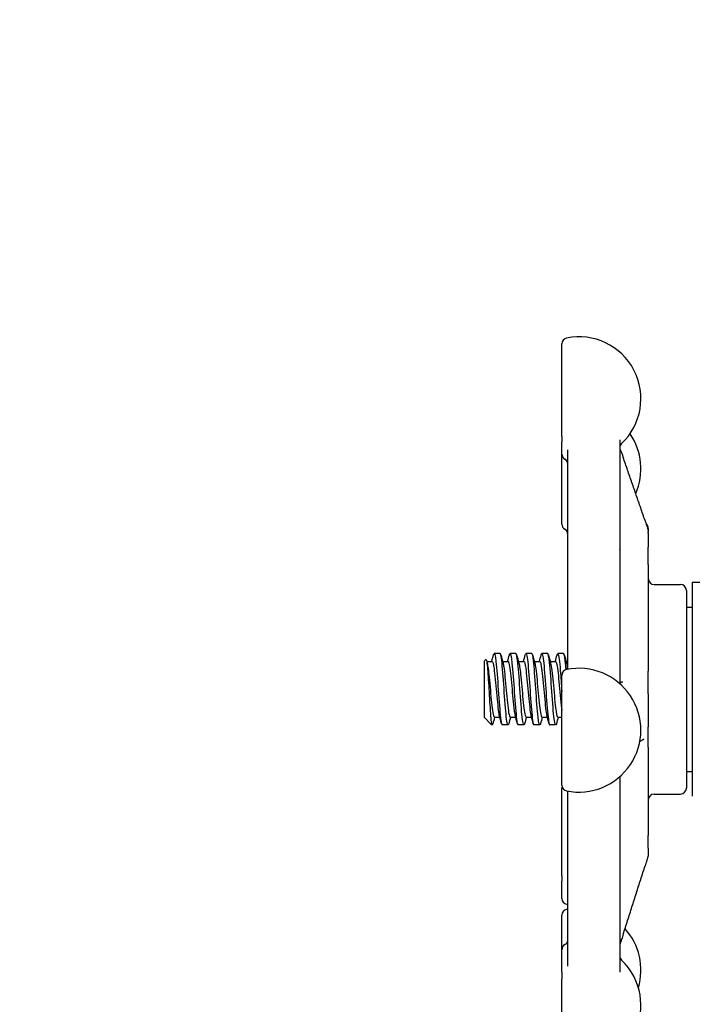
# Model space of a CAD drawing. Header units: inches. Extents: x 24 to 1128, y -69 to 748.
# Tile 332 of 656: x 469.65 to 473.18, y 657.28 to 662.45. Entities that reach past the tile are written whole.
import ezdxf

# ---------------------------------------------------------------- set-up
doc = ezdxf.new("R2010")
doc.units = ezdxf.units.IN
doc.header["$LTSCALE"] = 32
doc.header["$MEASUREMENT"] = 0
doc.layers.add('Dimension (ANSI)', color=7, linetype='Continuous', lineweight=25)
doc.layers.add('Visible (ANSI)', color=7, linetype='Continuous', lineweight=30)
doc.styles.add('Note Text (ANSI)', font='tahoma.ttf')
doc.dimstyles.new('SB Fraction-16 (ANSI)', dxfattribs={"dimscale": 32, "dimtxt": 0.125, "dimasz": 0.098425, "dimexe": 0.125, "dimexo": 0.0625, "dimgap": 0.031496, "dimtad": 0, "dimtih": 1, "dimtoh": 1, "dimdec": 4, "dimrnd": 1e-08, "dimzin": 0, "dimdsep": 46, "dimlunit": 5, "dimtxsty": 'Note Text (ANSI)', "dimcen": 0.09, "dimdle": 0.393701, "dimclrd": 256, "dimclre": 256, "dimclrt": 256, "dimadec": 0, "dimazin": 3, "dimtfac": 0.96, "dimtofl": 0, "dimtmove": 0, "dimatfit": 3, "dimfxl": 1, "dimfrac": 2, "dimtolj": 1, "dimtzin": 12, "dimlwd": -1, "dimlwe": -1, "dimarcsym": 0})

# ---------------------------------------------------------------- blocks, each defined once
blk = doc.blocks.new('*D18')
at = {"layer": 'Defpoints', "color": 0, "transparency": 16777216}
for p in [(489.2806, 692.6685), (340.6192, 544.6685), (489.2806, 544.6685)]:
    blk.add_point(p, dxfattribs=at)
at = {"layer": 'Dimension (ANSI)', "transparency": 16777216}
for p, q in [((487.2806, 692.6685), (336.6192, 692.6685)), ((340.6192, 689.5189), (340.6192, 626.7677)), ((340.6192, 547.8181), (340.6192, 620.5693)), ((487.2806, 544.6685), (336.6192, 544.6685))]:
    blk.add_line(p, q, dxfattribs=at)
for points in [[(340.0943, 689.5189), (341.1441, 689.5189), (340.6192, 692.6685)], [(340.0943, 547.8181), (341.1441, 547.8181), (340.6192, 544.6685)]]:
    blk.add_solid(points, dxfattribs=at)
at = {"layer": 'Dimension (ANSI)', "transparency": 16777216, "insert": (336.5171, 625.7599), "char_height": 4, "attachment_point": 1, "style": 'Note Text (ANSI)'}
blk.add_mtext('\\A1;148', dxfattribs=at)

msp = doc.modelspace()

# ---------------------------------------------------------------- linework, layer by layer
at = {"layer": 'Visible (ANSI)'}
for p, q in [((472.49627, 660.26031), (472.49627, 660.74604)), ((472.49627, 660.26031), (472.49627, 660.23218)), ((472.80002, 660.24225), (472.80002, 658.9627)), ((472.49627, 660.16765), (472.49627, 660.23218)), ((472.52752, 659.04488), (472.52752, 660.19007)), ((472.49627, 659.7999), (472.49627, 660.16765)), ((472.95002, 659.77654), (472.95002, 659.7594)), ((472.95002, 659.75777), (472.95002, 659.7594)), ((472.95002, 659.7529), (472.95002, 659.75769)), ((472.95002, 659.7529), (472.95002, 659.67789)), ((472.95002, 659.58791), (472.95002, 659.67789)), ((472.95002, 659.58791), (472.95002, 659.02729)), ((472.98127, 659.48279), (473.11877, 659.48279)), ((473.18127, 659.49361), (473.18127, 658.37197)), ((473.26704, 659.49361), (473.18127, 659.49361)), ((473.15002, 659.45154), (473.15002, 658.41404)), ((473.15002, 659.36454), (473.18127, 659.36454)), ((472.17211, 659.12029), (472.14122, 659.12029)), ((472.25544, 659.12029), (472.22455, 659.12029)), ((472.33877, 659.12029), (472.30788, 659.12029)), ((472.42211, 659.12029), (472.39122, 659.12029)), ((472.50544, 659.12029), (472.47455, 659.12029)), ((472.08877, 659.07975), (472.09696, 659.08861)), ((472.08877, 659.07975), (472.08877, 658.78587)), ((472.10178, 659.07862), (472.13044, 659.07862)), ((472.18511, 659.07862), (472.21377, 659.07862)), ((472.26844, 659.07862), (472.29711, 659.07862)), ((472.35178, 659.07862), (472.38044, 659.07862)), ((472.43511, 659.07862), (472.46377, 659.07862)), ((472.51844, 659.07862), (472.52752, 659.07862)), ((472.49627, 658.43007), (472.49627, 659.0057)), ((472.95002, 658.90953), (472.95002, 659.02729)), ((472.95002, 658.90953), (472.95002, 658.73554)), ((472.08918, 658.7854), (472.12624, 658.74529)), ((472.12624, 658.74529), (472.12624, 658.75463)), ((472.13044, 658.74529), (472.12624, 658.74529)), ((472.14121, 658.78696), (472.16988, 658.78696)), ((472.21377, 658.74529), (472.18288, 658.74529)), ((472.22455, 658.78696), (472.25321, 658.78696)), ((472.29711, 658.74529), (472.26622, 658.74529)), ((472.30788, 658.78696), (472.33655, 658.78696)), ((472.38044, 658.74529), (472.34955, 658.74529)), ((472.39121, 658.78696), (472.41988, 658.78696)), ((472.46377, 658.74529), (472.43288, 658.74529)), ((472.47455, 658.78696), (472.49627, 658.78696)), ((472.95002, 658.62954), (472.95002, 658.73554)), ((472.95002, 658.62954), (472.95002, 658.16459)), ((473.15002, 658.50104), (473.18127, 658.50104)), ((472.80002, 658.47307), (472.80002, 657.44757)), ((472.49627, 657.95385), (472.49627, 658.41341)), ((472.52752, 657.47927), (472.52752, 658.39824)), ((472.98127, 658.38279), (473.11877, 658.38279)), ((472.95002, 658.09831), (472.95002, 658.16459)), ((472.95002, 658.09831), (472.95002, 658.06579)), ((472.95002, 658.0656), (472.95002, 658.06579)), ((472.49627, 657.95385), (472.49627, 657.92585)), ((472.49627, 657.83503), (472.49627, 657.92585)), ((472.49627, 657.56511), (472.49627, 657.74604)), ((472.49627, 657.44712), (472.49627, 657.56511)), ((472.49627, 657.44712), (472.49627, 657.41323)), ((472.49627, 656.98673), (472.49627, 657.41323))]:
    msp.add_line(p, q, dxfattribs=at)
for centre, radius, start, end in [((472.52752, 660.74604), 0.03125, 101.53696, 180), ((472.58627, 660.45822), 0.325, 313.44984, 101.53696), ((472.58627, 660.09046), 0.325, 336.38074, 34.45644), ((472.83127, 660.19959), 0.03125, 133.44984, 180), ((472.52752, 660.16765), 0.03125, 180, 240), ((472.49627, 660.11353), 0.03125, 0, 60), ((472.52752, 659.7999), 0.03125, 180, 240), ((472.91877, 659.77654), 0.03125, 0, 48.71171), ((472.49627, 659.74577), 0.03125, 0, 60), ((472.98127, 659.51404), 0.03125, 180, 270), ((473.11877, 659.45154), 0.03125, 0, 90), ((472.52752, 659.0057), 0.03125, 101.53696, 180), ((472.58627, 658.71788), 0.325, 258.46304, 101.53696), ((472.52752, 658.43007), 0.03125, 180, 258.46304), ((472.52752, 658.41341), 0.03125, 164.54014, 180), ((472.98127, 658.35154), 0.03125, 90, 180), ((473.11877, 658.41404), 0.03125, 270, 0), ((472.52752, 657.83503), 0.03125, 180, 258.46304), ((472.52752, 657.74604), 0.03125, 101.53696, 180), ((472.58627, 658.12284), 0.325, 258.46304, 259.58543), ((472.58627, 657.45822), 0.325, 100.41457, 101.53696), ((472.58627, 657.45822), 0.325, 343.58546, 41.98593), ((472.52752, 657.56511), 0.03125, 120, 180), ((472.49627, 657.61924), 0.03125, 300, 329.41376), ((472.58627, 657.27454), 0.325, 258.46304, 46.55016), ((472.83127, 657.53317), 0.03125, 180, 226.55016)]:
    msp.add_arc(centre, radius, start, end, dxfattribs=at)
for points, knots in [([(472.80002, 660.19997), (472.80003, 660.19918), (472.80003, 660.19839), (472.80004, 660.19713), (472.80004, 660.19671), (472.80005, 660.19604), (472.80005, 660.19583), (472.80005, 660.1955), (472.80005, 660.19539), (472.80006, 660.19515), (472.80006, 660.19502), (472.80007, 660.19483), (472.80007, 660.19476), (472.80007, 660.19466), (472.80007, 660.19463), (472.80007, 660.19455), (472.80007, 660.1945), (472.80008, 660.1944), (472.80008, 660.19435), (472.80008, 660.19429), (472.80008, 660.19427), (472.80008, 660.19422), (472.80008, 660.19421), (472.80008, 660.19419), (472.80008, 660.19419), (472.80008, 660.19419)], [0.010278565, 0.010278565, 0.010278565, 0.010278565, 0.019883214, 0.019883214, 0.024682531, 0.024682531, 0.026751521, 0.026751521, 0.027745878, 0.027745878, 0.028761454, 0.028761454, 0.029267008, 0.029267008, 0.029516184, 0.029516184, 0.030019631, 0.030019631, 0.030755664, 0.030755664, 0.031441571, 0.031441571, 0.032566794, 0.032566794, 0.03348156, 0.03348156, 0.03348156, 0.03348156]), ([(472.80005, 660.19595), (472.80011, 660.19576), (472.8002, 660.19553), (472.8004, 660.19501), (472.80052, 660.19472), (472.80237, 660.1903), (472.80436, 660.18631), (472.80687, 660.18039), (472.80784, 660.17802), (472.81115, 660.16962), (472.81352, 660.16316), (472.81667, 660.15421), (472.81746, 660.15195), (472.81823, 660.14971)], [0.09394711, 0.09394711, 0.09394711, 0.09394711, 0.09670762, 0.09670762, 0.09941434, 0.09941434, 0.13679204, 0.13679204, 0.16145778, 0.16145778, 0.2211622, 0.2211622, 0.24097602, 0.24097602, 0.24097602, 0.24097602]), ([(472.93313, 659.81862), (472.92549, 659.8407), (472.91784, 659.86278), (472.90254, 659.90693), (472.89489, 659.92901), (472.87957, 659.97315), (472.87191, 659.99522), (472.85658, 660.03937), (472.84892, 660.06144), (472.83358, 660.10557), (472.82591, 660.12764), (472.81823, 660.14971)], [0.47801542, 0.47801542, 0.47801542, 0.47801542, 0.67299233, 0.67299233, 0.86796925, 0.86796925, 1.06294616, 1.06294616, 1.25792307, 1.25792307, 1.45289998, 1.45289998, 1.45289998, 1.45289998]), ([(472.93313, 659.81862), (472.93486, 659.81362), (472.93661, 659.80853), (472.94021, 659.79755), (472.9421, 659.79154), (472.9447, 659.78266), (472.94554, 659.77969), (472.9467, 659.7753), (472.94709, 659.77376), (472.94797, 659.77008), (472.94838, 659.76811), (472.94882, 659.76564), (472.94892, 659.76505), (472.94906, 659.76417), (472.9491, 659.76392), (472.94916, 659.76352), (472.94918, 659.76338), (472.94923, 659.76308), (472.94925, 659.76293), (472.94929, 659.76269), (472.9493, 659.76261), (472.94932, 659.76245), (472.94933, 659.76237), (472.94935, 659.76223), (472.94936, 659.76217), (472.94939, 659.762), (472.9494, 659.76191), (472.94946, 659.76157), (472.94946, 659.76153), (472.94947, 659.7615), (472.94947, 659.7615), (472.94947, 659.7615)], [0, 0, 0, 0, 0.04421352, 0.04421352, 0.09143567, 0.09143567, 0.1148414, 0.1148414, 0.12798974, 0.12798974, 0.14842503, 0.14842503, 0.15488355, 0.15488355, 0.15731825, 0.15731825, 0.15853645, 0.15853645, 0.15976362, 0.15976362, 0.16037577, 0.16037577, 0.16099044, 0.16099044, 0.16160454, 0.16160454, 0.16284514, 0.16284514, 0.16786615, 0.16786615, 0.16893992, 0.16893992, 0.16893992, 0.16893992]), ([(472.94933, 659.76236), (472.94935, 659.76229), (472.94938, 659.76222), (472.94943, 659.76202), (472.94948, 659.76187), (472.94956, 659.76155), (472.94961, 659.76137), (472.94969, 659.76103), (472.94972, 659.76089), (472.94978, 659.76059), (472.94981, 659.76043), (472.94986, 659.76011), (472.94989, 659.75996), (472.94993, 659.75964), (472.94994, 659.75948), (472.94997, 659.75924), (472.94997, 659.75916), (472.94998, 659.75901), (472.94999, 659.75894), (472.95, 659.75875), (472.95, 659.75866), (472.95001, 659.75843), (472.95002, 659.75834), (472.95002, 659.75813), (472.95002, 659.75804), (472.95002, 659.75788), (472.95002, 659.75779), (472.95002, 659.75771)], [0.2261265, 0.2261265, 0.2261265, 0.2261265, 0.227574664, 0.227574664, 0.230038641, 0.230038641, 0.23225074, 0.23225074, 0.233479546, 0.233479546, 0.234712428, 0.234712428, 0.235932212, 0.235932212, 0.23714975, 0.23714975, 0.237762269, 0.237762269, 0.238377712, 0.238377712, 0.239624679, 0.239624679, 0.242081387, 0.242081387, 0.246210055, 0.246210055, 0.250348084, 0.250348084, 0.250348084, 0.250348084]), ([(472.80165, 659.6638), (472.80165, 659.6638), (472.80165, 659.6638), (472.80165, 659.66382), (472.80163, 659.66385), (472.80157, 659.664), (472.80151, 659.66413), (472.80139, 659.66441), (472.80132, 659.66455), (472.80116, 659.6649), (472.80104, 659.66514), (472.80065, 659.66594), (472.80034, 659.66655), (472.80002, 659.66716)], [0.092876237, 0.092876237, 0.092876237, 0.092876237, 0.093349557, 0.093349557, 0.09552105, 0.09552105, 0.097869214, 0.097869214, 0.099519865, 0.099519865, 0.10185373, 0.10185373, 0.107308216, 0.107308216, 0.107308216, 0.107308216]), ([(472.13767, 659.11364), (472.13787, 659.11439), (472.13807, 659.11507), (472.13827, 659.1157), (472.14228, 659.12818), (472.1463, 659.11383), (472.15031, 659.07792), (472.15431, 659.04208), (472.15832, 658.98554), (472.16232, 658.92895), (472.16633, 658.87226), (472.17034, 658.81674), (472.17435, 658.78274), (472.1772, 658.75864), (472.18004, 658.74572), (472.18288, 658.74551)], [6.0162011, 6.0162011, 6.0162011, 6.0162011, 6.061332, 6.061332, 6.061332, 6.968806, 6.968806, 6.968806, 7.8744508, 7.8744508, 7.8744508, 8.7817425, 8.7817425, 8.7817425, 9.424778, 9.424778, 9.424778, 9.424778]), ([(472.21731, 658.75216), (472.21614, 658.7477), (472.21497, 658.74532), (472.2138, 658.74529), (472.20975, 658.74517), (472.2057, 658.77295), (472.20165, 658.81827), (472.19762, 658.86339), (472.19359, 658.92489), (472.18956, 658.98004), (472.18554, 659.03497), (472.18153, 659.08241), (472.17751, 659.10492), (472.17571, 659.11502), (472.17391, 659.12001), (472.17211, 659.11997)], [-15.9749474, -15.9749474, -15.9749474, -15.9749474, -15.710016, -15.710016, -15.710016, -14.7941843, -14.7941843, -14.7941843, -13.8824397, -13.8824397, -13.8824397, -12.9741281, -12.9741281, -12.9741281, -12.5663706, -12.5663706, -12.5663706, -12.5663706]), ([(472.22101, 659.1136), (472.2215, 659.11545), (472.22199, 659.11693), (472.22247, 659.118), (472.22648, 659.12683), (472.23049, 659.10857), (472.2345, 659.06992), (472.23851, 659.03127), (472.24252, 658.97306), (472.24653, 658.9166), (472.25054, 658.86015), (472.25455, 658.80666), (472.25855, 658.77572), (472.26111, 658.756), (472.26366, 658.74571), (472.26622, 658.74557)], [12.2993864, 12.2993864, 12.2993864, 12.2993864, 12.4100129, 12.4100129, 12.4100129, 13.3168593, 13.3168593, 13.3168593, 14.2236185, 14.2236185, 14.2236185, 15.130291, 15.130291, 15.130291, 15.7079633, 15.7079633, 15.7079633, 15.7079633]), ([(472.30065, 658.75201), (472.30002, 658.74965), (472.2994, 658.74789), (472.29878, 658.74678), (472.29473, 658.73958), (472.29069, 658.76011), (472.28664, 658.80071), (472.2826, 658.84123), (472.27856, 658.90083), (472.27453, 658.95741), (472.2705, 659.01388), (472.26647, 659.0661), (472.26244, 659.09478), (472.26011, 659.11139), (472.25777, 659.1199), (472.25544, 659.11998)], [-22.2581327, -22.2581327, -22.2581327, -22.2581327, -22.1173036, -22.1173036, -22.1173036, -21.2019377, -21.2019377, -21.2019377, -20.2886606, -20.2886606, -20.2886606, -19.3773067, -19.3773067, -19.3773067, -18.8495559, -18.8495559, -18.8495559, -18.8495559]), ([(472.30434, 659.11354), (472.30511, 659.11645), (472.30588, 659.11846), (472.30664, 659.11947), (472.31065, 659.12476), (472.31466, 659.10282), (472.31866, 659.06169), (472.32267, 659.02056), (472.32667, 658.96112), (472.33068, 658.90511), (472.33469, 658.8491), (472.33869, 658.79772), (472.3427, 658.76975), (472.34498, 658.75381), (472.34727, 658.74567), (472.34955, 658.7456)], [18.5825718, 18.5825718, 18.5825718, 18.5825718, 18.7561262, 18.7561262, 18.7561262, 19.6623744, 19.6623744, 19.6623744, 20.5685395, 20.5685395, 20.5685395, 21.474622, 21.474622, 21.474622, 21.9911486, 21.9911486, 21.9911486, 21.9911486]), ([(472.38398, 658.75194), (472.38379, 658.75124), (472.3836, 658.75059), (472.38342, 658.75), (472.3794, 658.73735), (472.37538, 658.75159), (472.37137, 658.78747), (472.36735, 658.82332), (472.36334, 658.88), (472.35933, 658.93673), (472.35532, 658.99341), (472.35131, 659.0489), (472.3473, 659.08288), (472.34446, 659.10695), (472.34161, 659.11986), (472.33877, 659.12007)], [-28.541318, -28.541318, -28.541318, -28.541318, -28.4988988, -28.4988988, -28.4988988, -27.5903346, -27.5903346, -27.5903346, -26.6825411, -26.6825411, -26.6825411, -25.7754795, -25.7754795, -25.7754795, -25.1327412, -25.1327412, -25.1327412, -25.1327412]), ([(472.38767, 659.11348), (472.3887, 659.11738), (472.38973, 659.11968), (472.39076, 659.12018), (472.39476, 659.12214), (472.39876, 659.09685), (472.40277, 659.05354), (472.40677, 659.01024), (472.41078, 658.94986), (472.41478, 658.89446), (472.41878, 658.83906), (472.42279, 658.78982), (472.42679, 658.76473), (472.42882, 658.752), (472.43085, 658.74562), (472.43288, 658.74561)], [24.8657571, 24.8657571, 24.8657571, 24.8657571, 25.0981395, 25.0981395, 25.0981395, 26.0038186, 26.0038186, 26.0038186, 26.9094187, 26.9094187, 26.9094187, 27.8149406, 27.8149406, 27.8149406, 28.2743339, 28.2743339, 28.2743339, 28.2743339]), ([(472.46731, 658.75195), (472.46353, 658.73802), (472.45975, 658.74716), (472.45596, 658.77687), (472.45192, 658.80859), (472.44788, 658.86307), (472.44384, 658.92006), (472.4398, 658.97699), (472.43577, 659.03517), (472.43173, 659.07304), (472.42852, 659.10315), (472.42531, 659.11989), (472.42211, 659.12015)], [-34.8245034, -34.8245034, -34.8245034, -34.8245034, -33.9686925, -33.9686925, -33.9686925, -33.0546668, -33.0546668, -33.0546668, -32.141653, -32.141653, -32.141653, -31.4159265, -31.4159265, -31.4159265, -31.4159265]), ([(472.47101, 659.11333), (472.47261, 659.11939), (472.47421, 659.1216), (472.47582, 659.11943), (472.47994, 659.11387), (472.48406, 659.07956), (472.48818, 659.0297), (472.49088, 658.99705), (472.49357, 658.95824), (472.49627, 658.9202)], [31.1489424, 31.1489424, 31.1489424, 31.1489424, 31.5116481, 31.5116481, 31.5116481, 32.4435606, 32.4435606, 32.4435606, 33.0538425, 33.0538425, 33.0538425, 33.0538425]), ([(472.51857, 659.03561), (472.51798, 659.04259), (472.51739, 659.04927), (472.5168, 659.05556), (472.51302, 659.09604), (472.50923, 659.12009), (472.50544, 659.12027)], [-38.68929977, -38.68929977, -38.68929977, -38.68929977, -38.55601033, -38.55601033, -38.55601033, -37.69911184, -37.69911184, -37.69911184, -37.69911184]), ([(472.09696, 659.08861), (472.09733, 659.08901), (472.09769, 659.08911), (472.09942, 659.08822), (472.10075, 659.08342), (472.10344, 659.06613), (472.10478, 659.05361), (472.10747, 659.02223), (472.1088, 659.00352), (472.11149, 658.96217), (472.11283, 658.93986), (472.11552, 658.89446), (472.11685, 658.87181), (472.11954, 658.82919), (472.12088, 658.80972), (472.12357, 658.77664), (472.1249, 658.7635), (472.12624, 658.75463)], [-1.2427303, -1.2427303, -1.2427303, -1.2427303, -1.200467, -1.200467, -1.0416694, -1.0416694, -0.8786368, -0.8786368, -0.7113708, -0.7113708, -0.5398726, -0.5398726, -0.3641439, -0.3641439, -0.1841858, -0.1841858, 0, 0, 0, 0]), ([(472.10403, 659.07026), (472.10749, 659.05743), (472.11095, 659.03052), (472.1144, 658.9963), (472.11868, 658.954), (472.12295, 658.90169), (472.12723, 658.86082), (472.1315, 658.81997), (472.13577, 658.79168), (472.14004, 658.78753), (472.14043, 658.78715), (472.14082, 658.78697), (472.14121, 658.78699)], [6.621339, 6.621339, 6.621339, 6.621339, 7.4033745, 7.4033745, 7.4033745, 8.3701398, 8.3701398, 8.3701398, 9.3362117, 9.3362117, 9.3362117, 9.424778, 9.424778, 9.424778, 9.424778]), ([(472.13044, 659.07844), (472.13364, 659.07821), (472.13684, 659.06535), (472.14005, 659.04202), (472.14432, 659.0109), (472.14859, 658.96201), (472.15286, 658.91538), (472.15713, 658.86875), (472.1614, 658.82567), (472.16567, 658.80378), (472.16632, 658.80045), (472.16697, 658.79762), (472.16762, 658.7953)], [6.2831853, 6.2831853, 6.2831853, 6.2831853, 7.0074496, 7.0074496, 7.0074496, 7.9736666, 7.9736666, 7.9736666, 8.9397805, 8.9397805, 8.9397805, 9.0866243, 9.0866243, 9.0866243, 9.0866243]), ([(472.18737, 659.07014), (472.18867, 659.06547), (472.18997, 659.05884), (472.19128, 659.05036), (472.19555, 659.02259), (472.19982, 658.97564), (472.20408, 658.92872), (472.20835, 658.88181), (472.21262, 658.83622), (472.21689, 658.8106), (472.21944, 658.79528), (472.222, 658.78735), (472.22455, 658.78726)], [12.9045243, 12.9045243, 12.9045243, 12.9045243, 13.1994868, 13.1994868, 13.1994868, 14.1650562, 14.1650562, 14.1650562, 15.1305271, 15.1305271, 15.1305271, 15.7079633, 15.7079633, 15.7079633, 15.7079633]), ([(472.21377, 659.07845), (472.21482, 659.07853), (472.21587, 659.07725), (472.21691, 659.07455), (472.22118, 659.06354), (472.22545, 659.02909), (472.22972, 658.9853), (472.23399, 658.94151), (472.23826, 658.8896), (472.24253, 658.85079), (472.24534, 658.82524), (472.24815, 658.80584), (472.25095, 658.79545)], [12.5663706, 12.5663706, 12.5663706, 12.5663706, 12.8032209, 12.8032209, 12.8032209, 13.7688308, 13.7688308, 13.7688308, 14.734342, 14.734342, 14.734342, 15.3698096, 15.3698096, 15.3698096, 15.3698096]), ([(472.2707, 659.07025), (472.2741, 659.05763), (472.2775, 659.03146), (472.2809, 658.99804), (472.28516, 658.9561), (472.28943, 658.90389), (472.29369, 658.86275), (472.29795, 658.8217), (472.3022, 658.7928), (472.30646, 658.78779), (472.30693, 658.78724), (472.30741, 658.78698), (472.30788, 658.78701)], [19.1877096, 19.1877096, 19.1877096, 19.1877096, 19.9564324, 19.9564324, 19.9564324, 20.9213285, 20.9213285, 20.9213285, 21.8840483, 21.8840483, 21.8840483, 21.9911486, 21.9911486, 21.9911486, 21.9911486]), ([(472.29711, 659.07843), (472.30025, 659.0782), (472.30339, 659.06585), (472.30653, 659.0433), (472.3108, 659.01269), (472.31507, 658.96415), (472.31933, 658.9175), (472.3236, 658.87086), (472.32786, 658.8274), (472.33213, 658.80487), (472.33285, 658.80107), (472.33357, 658.79789), (472.33429, 658.79533)], [18.8495559, 18.8495559, 18.8495559, 18.8495559, 19.5604441, 19.5604441, 19.5604441, 20.5253788, 20.5253788, 20.5253788, 21.4902198, 21.4902198, 21.4902198, 21.6529949, 21.6529949, 21.6529949, 21.6529949]), ([(472.35403, 659.07005), (472.35578, 659.06376), (472.35752, 659.05402), (472.35927, 659.04118), (472.36361, 659.00925), (472.36795, 658.95909), (472.37229, 658.91185), (472.37663, 658.86463), (472.38097, 658.82171), (472.38531, 658.80116), (472.38728, 658.79185), (472.38925, 658.78726), (472.39121, 658.7873)], [25.4708949, 25.4708949, 25.4708949, 25.4708949, 25.8655971, 25.8655971, 25.8655971, 26.8476199, 26.8476199, 26.8476199, 27.8292662, 27.8292662, 27.8292662, 28.2743339, 28.2743339, 28.2743339, 28.2743339]), ([(472.38044, 659.07833), (472.38199, 659.07842), (472.38354, 659.0756), (472.3851, 659.06972), (472.38944, 659.0533), (472.39378, 659.0135), (472.39812, 658.96709), (472.40246, 658.92071), (472.4068, 658.86909), (472.41115, 658.83399), (472.4133, 658.81653), (472.41546, 658.80341), (472.41762, 658.79554)], [25.1327412, 25.1327412, 25.1327412, 25.1327412, 25.4839322, 25.4839322, 25.4839322, 26.4661023, 26.4661023, 26.4661023, 27.4478945, 27.4478945, 27.4478945, 27.9361802, 27.9361802, 27.9361802, 27.9361802]), ([(472.43737, 659.07037), (472.44169, 659.05459), (472.44601, 659.01554), (472.45034, 658.96954), (472.45467, 658.92347), (472.459, 658.87176), (472.46333, 658.83612), (472.46707, 658.80532), (472.47081, 658.78729), (472.47455, 658.78703)], [31.7540802, 31.7540802, 31.7540802, 31.7540802, 32.7319702, 32.7319702, 32.7319702, 33.7114291, 33.7114291, 33.7114291, 34.5575192, 34.5575192, 34.5575192, 34.5575192]), ([(472.46377, 659.07861), (472.46791, 659.07848), (472.47204, 659.05594), (472.47618, 659.01934), (472.48051, 658.98102), (472.48484, 658.92841), (472.48917, 658.88358), (472.49154, 658.85908), (472.49391, 658.8373), (472.49627, 658.82068)], [31.4159265, 31.4159265, 31.4159265, 31.4159265, 32.351308, 32.351308, 32.351308, 33.3309049, 33.3309049, 33.3309049, 33.8663136, 33.8663136, 33.8663136, 33.8663136]), ([(472.5263, 659.0373), (472.52681, 659.03882), (472.52721, 659.04056), (472.52748, 659.04325), (472.52752, 659.04406), (472.52752, 659.04488)], [0.236754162, 0.236754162, 0.236754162, 0.236754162, 0.249550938, 0.249550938, 0.254927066, 0.254927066, 0.254927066, 0.254927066]), ([(472.80653, 658.96902), (472.80668, 658.96909), (472.80698, 658.96921), (472.80783, 658.96955), (472.80834, 658.96975), (472.8098, 658.9703), (472.81079, 658.97064), (472.81306, 658.97133), (472.81434, 658.97167), (472.8162, 658.97213), (472.81686, 658.97229), (472.81709, 658.97235), (472.81711, 658.97235), (472.81711, 658.97235)], [0, 0, 0, 0, 0.007377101, 0.007377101, 0.01406314, 0.01406314, 0.025814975, 0.025814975, 0.04239606, 0.04239606, 0.056138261, 0.056138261, 0.059141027, 0.059141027, 0.059141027, 0.059141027]), ([(472.13398, 658.75221), (472.13243, 658.74638), (472.13089, 658.74413), (472.12934, 658.74593), (472.12831, 658.74714), (472.12727, 658.75006), (472.12624, 658.75463)], [-9.69176213, -9.69176213, -9.69176213, -9.69176213, -9.34211053, -9.34211053, -9.34211053, -9.10788499, -9.10788499, -9.10788499, -9.10788499]), ([(472.92758, 658.67103), (472.92758, 658.67103), (472.92738, 658.6709), (472.92675, 658.67048), (472.92629, 658.67018), (472.92492, 658.66929), (472.92387, 658.66865), (472.92183, 658.66748), (472.92086, 658.66696), (472.91895, 658.66602), (472.91799, 658.66558), (472.91673, 658.66505), (472.91633, 658.66489), (472.91572, 658.66464), (472.91551, 658.66456), (472.91538, 658.6645)], [0.117693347, 0.117693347, 0.117693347, 0.117693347, 0.126564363, 0.126564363, 0.136369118, 0.136369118, 0.151820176, 0.151820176, 0.163546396, 0.163546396, 0.174401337, 0.174401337, 0.180069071, 0.180069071, 0.186154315, 0.186154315, 0.186154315, 0.186154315]), ([(472.80002, 658.09957), (472.80007, 658.09968), (472.80011, 658.09976), (472.80017, 658.09991), (472.80018, 658.09994), (472.80018, 658.09994)], [0.0912806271, 0.0912806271, 0.0912806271, 0.0912806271, 0.0933756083, 0.0933756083, 0.0971308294, 0.0971308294, 0.0971308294, 0.0971308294]), ([(472.95002, 658.06556), (472.95002, 658.06527), (472.95002, 658.06497), (472.95001, 658.06457), (472.95001, 658.06444), (472.95, 658.0643), (472.95, 658.06429), (472.95, 658.06425), (472.95, 658.06424), (472.95, 658.06422), (472.95, 658.0642), (472.95, 658.06418), (472.95, 658.06416), (472.95, 658.06413), (472.94999, 658.06412), (472.94999, 658.06404), (472.94999, 658.06398), (472.94998, 658.06384), (472.94998, 658.06377), (472.94996, 658.06345), (472.94994, 658.0632), (472.94991, 658.06274), (472.94989, 658.06255), (472.94984, 658.06214), (472.94982, 658.06191), (472.94978, 658.06157), (472.94976, 658.06146), (472.94972, 658.06115), (472.94969, 658.06095), (472.94962, 658.06042), (472.94957, 658.06011), (472.94931, 658.05854), (472.94913, 658.05773), (472.94865, 658.05567), (472.9483, 658.0544), (472.94752, 658.05165), (472.94715, 658.05041), (472.94622, 658.04729), (472.94562, 658.04532), (472.94417, 658.04055), (472.94327, 658.03767), (472.94076, 658.02958), (472.93906, 658.02419), (472.93605, 658.01465), (472.93471, 658.01043), (472.93338, 658.00625)], [0, 0, 0, 0, 0.00362842, 0.00362842, 0.00532519, 0.00532519, 0.00554032, 0.00554032, 0.00564719, 0.00564719, 0.00575426, 0.00575426, 0.00586107, 0.00586107, 0.00596752, 0.00596752, 0.00651065, 0.00651065, 0.00722842, 0.00722842, 0.00979214, 0.00979214, 0.01150055, 0.01150055, 0.01323284, 0.01323284, 0.01408567, 0.01408567, 0.01568092, 0.01568092, 0.01876516, 0.01876516, 0.03322078, 0.03322078, 0.05370694, 0.05370694, 0.06706984, 0.06706984, 0.0851491, 0.0851491, 0.10914392, 0.10914392, 0.1514834, 0.1514834, 0.1854543, 0.1854543, 0.1854543, 0.1854543]), ([(472.81848, 657.64634), (472.82615, 657.67033), (472.83383, 657.69432), (472.84916, 657.7423), (472.85683, 657.76629), (472.87216, 657.81428), (472.87982, 657.83827), (472.89513, 657.88626), (472.90279, 657.91026), (472.91809, 657.95825), (472.92574, 657.98225), (472.93338, 658.00625)], [0.6477885, 0.6477885, 0.6477885, 0.6477885, 0.84276542, 0.84276542, 1.03774233, 1.03774233, 1.23271925, 1.23271925, 1.42769616, 1.42769616, 1.62267307, 1.62267307, 1.62267307, 1.62267307]), ([(472.52317, 657.60333), (472.52408, 657.60487), (472.52488, 657.60617), (472.52619, 657.60839), (472.52671, 657.60931), (472.52726, 657.61037), (472.52741, 657.61067), (472.52752, 657.61091)], [0.51351333, 0.51351333, 0.51351333, 0.51351333, 0.55704859, 0.55704859, 0.60058386, 0.60058386, 0.62260676, 0.62260676, 0.62260676, 0.62260676]), ([(472.81848, 657.64634), (472.81563, 657.63744), (472.81275, 657.62848), (472.80796, 657.61397), (472.80593, 657.6079), (472.80326, 657.6003), (472.80242, 657.59799), (472.80083, 657.59375), (472.80046, 657.59264), (472.80029, 657.59155), (472.80027, 657.59142), (472.80024, 657.59112), (472.80022, 657.59099), (472.8002, 657.59075), (472.80019, 657.59065), (472.80017, 657.59049), (472.80017, 657.59043), (472.80016, 657.59031), (472.80016, 657.59025), (472.80014, 657.59007), (472.80013, 657.58996), (472.80012, 657.58964), (472.80011, 657.58947), (472.80007, 657.58867), (472.80006, 657.58824), (472.80002, 657.58614), (472.80002, 657.58454), (472.80002, 657.58291)], [0, 0, 0, 0, 0.07240015, 0.07240015, 0.12884673, 0.12884673, 0.15776448, 0.15776448, 0.18742127, 0.18742127, 0.19102978, 0.19102978, 0.19284515, 0.19284515, 0.1937591, 0.1937591, 0.19421308, 0.19421308, 0.19466735, 0.19466735, 0.19558844, 0.19558844, 0.19742089, 0.19742089, 0.20472787, 0.20472787, 0.23309585, 0.23309585, 0.23309585, 0.23309585])]:
    msp.add_open_spline(points, degree=3, knots=knots, dxfattribs=at)
for points in [[(472.12821, 659.07862), (472.13139, 659.09029), (472.13454, 659.10197), (472.13767, 659.11365)], [(472.17565, 659.11365), (472.17952, 659.09921), (472.18342, 659.08478), (472.18737, 659.07037)], [(472.21155, 659.07862), (472.21473, 659.09029), (472.21788, 659.10197), (472.22101, 659.11365)], [(472.25898, 659.11365), (472.26285, 659.09921), (472.26675, 659.08478), (472.2707, 659.07037)], [(472.29488, 659.07862), (472.29806, 659.09029), (472.30121, 659.10197), (472.30434, 659.11365)], [(472.34231, 659.11365), (472.34618, 659.09921), (472.35008, 659.08478), (472.35403, 659.07037)], [(472.37821, 659.07862), (472.38139, 659.09029), (472.38454, 659.10197), (472.38767, 659.11365)], [(472.42565, 659.11365), (472.42952, 659.09921), (472.43342, 659.08478), (472.43737, 659.07037)], [(472.46155, 659.07862), (472.46473, 659.09029), (472.46788, 659.10197), (472.47101, 659.11365)], [(472.50898, 659.11365), (472.51285, 659.09921), (472.51675, 659.08478), (472.5207, 659.07037)], [(472.10019, 659.08444), (472.10147, 659.07975), (472.10275, 659.07506), (472.10403, 659.07037)], [(472.5207, 659.07007), (472.5226, 659.06307), (472.52451, 659.05198), (472.52641, 659.03756)], [(472.80002, 658.96638), (472.80219, 658.96726), (472.80436, 658.96814), (472.80653, 658.96902)], [(472.17934, 658.75193), (472.17547, 658.76637), (472.17157, 658.7808), (472.16762, 658.79522)], [(472.26267, 658.75193), (472.2588, 658.76637), (472.25491, 658.7808), (472.25095, 658.79522)], [(472.34601, 658.75193), (472.34214, 658.76637), (472.33824, 658.7808), (472.33429, 658.79522)], [(472.42934, 658.75193), (472.42547, 658.76637), (472.42157, 658.7808), (472.41762, 658.79522)], [(472.08918, 658.7854), (472.08904, 658.78554), (472.08891, 658.7857), (472.08877, 658.78587)], [(472.14344, 658.78696), (472.14026, 658.77529), (472.13711, 658.76362), (472.13398, 658.75193)], [(472.22678, 658.78696), (472.22359, 658.77529), (472.22045, 658.76362), (472.21731, 658.75193)], [(472.31011, 658.78696), (472.30693, 658.77529), (472.30378, 658.76362), (472.30065, 658.75193)], [(472.39344, 658.78696), (472.39026, 658.77529), (472.38711, 658.76362), (472.38398, 658.75193)], [(472.47678, 658.78696), (472.47359, 658.77529), (472.47045, 658.76362), (472.46731, 658.75193)], [(472.90621, 658.66077), (472.90927, 658.66202), (472.91233, 658.66326), (472.91538, 658.6645)]]:
    msp.add_open_spline(points, degree=3, dxfattribs=at)

# ---------------------------------------------------------------- dimensions: what is measured, and where the dimension line sits
at = {"layer": 'Dimension (ANSI)'}
dim = msp.add_linear_dim(base=(340.61922, 544.66853), p1=(489.28063, 692.66853), p2=(489.28063, 544.66853), angle=90, dimstyle='SB Fraction-16 (ANSI)', override={"dimgap": 0.031496, "dimdec": 4, "dimtol": 0, "dimlim": 0, "dimtp": 0, "dimtm": 0, "dimtdec": 2, "dimatfit": 1}, dxfattribs=at)
dim.commit()
dim.dimension.update_dxf_attribs({"geometry": '*D18', "text_midpoint": (340.61922, 623.66853), "dimtype": 160})

doc.saveas('drawing.dxf')
